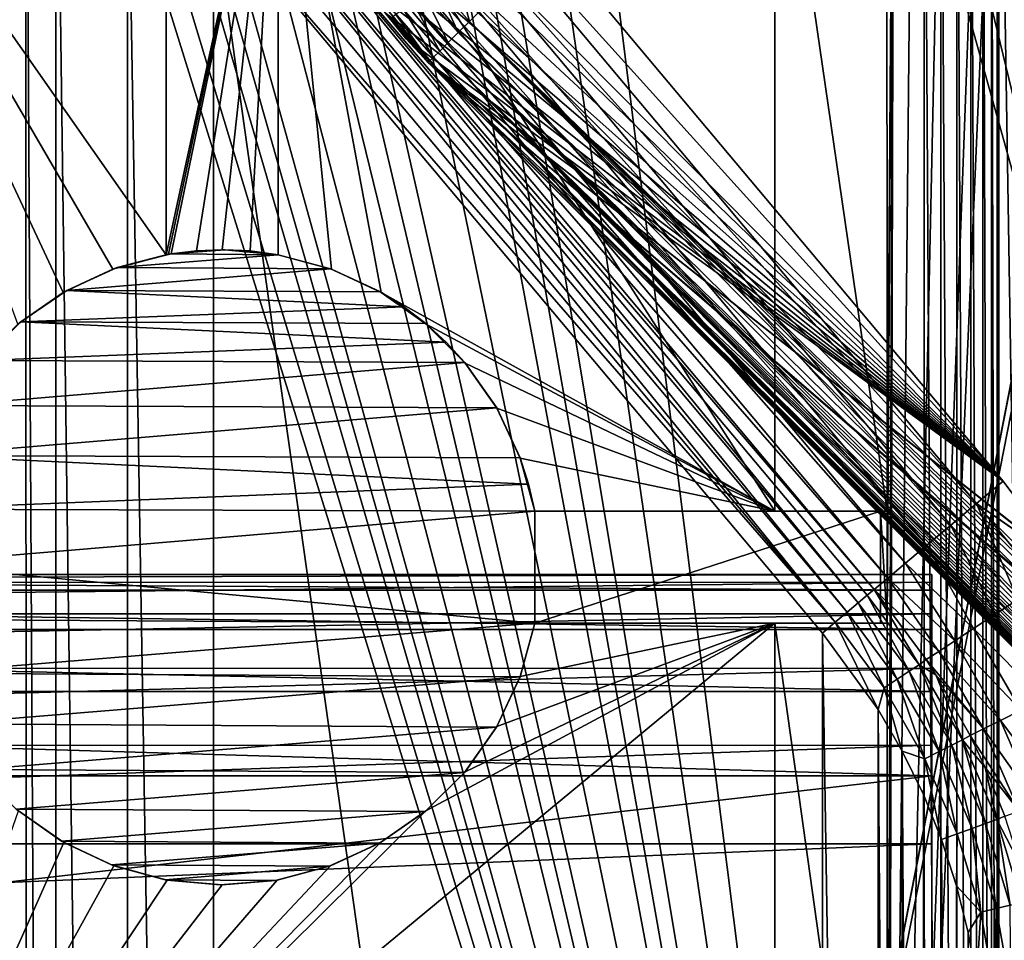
# Model space of a CAD drawing. Header units: metres. Extents: x -206 to 75, y -104 to 104.
# Tile 1049 of 1056: x -59 to -46, y 20 to 32. Entities that reach past the tile are written whole.
import ezdxf

# ---------------------------------------------------------------- set-up
doc = ezdxf.new("R2010")
doc.units = ezdxf.units.M
doc.layers.add('solid_01_1-CONSUMER_THERM_B_125288', color=7, linetype='CONTINUOUS')

msp = doc.modelspace()

# ---------------------------------------------------------------- linework, layer by layer
at = {"layer": 'solid_01_1-CONSUMER_THERM_B_125288'}
for points in [[(-37.64893, 67.310463), (-65.493088, -75.014526), (-65.514557, 74.985474)], [(-37.64893, 67.310463), (-37.75058, 66.766258), (-65.493088, -75.014526)], [(-37.75058, 66.766258), (-37.7505, 66.212639), (-65.493088, -75.014526)], [(-37.7505, 66.212639), (-37.731541, -66.233742), (-65.493088, -75.014526)], [(-54.604618, 63.590931, 75.400002), (-55.875881, 63.500595, 75.400002), (-46.600052, -0.008495, 75.400002)], [(-54.604618, 63.590931, 75.400002), (-46.600052, -0.008495, 75.400002), (-46.602749, 37.591507, 75.400002)], [(-55.875881, 63.500595, 75.400002), (-57.13184, 63.228626, 75.400002), (-46.600052, -0.008495, 75.400002)], [(-57.13184, 63.228626, 75.400002), (-57.743397, 63.02562, 75.400002), (-46.600052, -0.008495, 75.400002)], [(-57.743397, 63.02562, 75.400002), (-58.338539, 62.779522, 75.400002), (-46.600052, -0.008495, 75.400002)], [(-58.338539, 62.779522, 75.400002), (-59.467224, 62.163826, 75.400002), (-46.600052, -0.008495, 75.400002)], [(-59.467224, 62.163826, 75.400002), (-60.497128, 61.393181, 75.400002), (-46.600052, -0.008495, 75.400002)], [(-60.497128, 61.393181, 75.400002), (-60.968388, 60.95443, 75.400002), (-46.600052, -0.008495, 75.400002)], [(-60.968388, 60.95443, 75.400002), (-61.40707, 60.483109, 75.400002), (-46.600052, -0.008495, 75.400002)], [(-61.40707, 60.483109, 75.400002), (-62.177567, 59.453091, 75.400002), (-46.600052, -0.008495, 75.400002)], [(-62.177567, 59.453091, 75.400002), (-62.793098, 58.324318, 75.400002), (-46.600052, -0.008495, 75.400002)], [(-62.793098, 58.324318, 75.400002), (-63.039112, 57.729141, 75.400002), (-46.600052, -0.008495, 75.400002)], [(-63.039112, 57.729141, 75.400002), (-63.242031, 57.117554, 75.400002), (-46.600052, -0.008495, 75.400002)], [(-63.242031, 57.117554, 75.400002), (-63.513821, 55.861557, 75.400002), (-46.600052, -0.008495, 75.400002)], [(-63.513821, 55.861557, 75.400002), (-63.60397, 54.590282, 75.400002), (-46.600052, -0.008495, 75.400002)], [(-49.00164, 55.821129, 13.5), (-49.5732, 55.734081, 13.5), (-43.500061, 23.418135, 13.5)], [(-47.84816, 55.866467, 13.5), (-49.00164, 55.821129, 13.5), (-43.500061, 23.418135, 13.5)], [(-46.699837, 55.739796, 13.5), (-47.84816, 55.866467, 13.5), (-43.500061, 23.418135, 13.5)], [(-49.5732, 55.734081, 13.5), (-50.136875, 55.604618, 13.5), (-43.500061, 23.418135, 13.5)], [(-46.134998, 55.612392, 13.5), (-46.699837, 55.739796, 13.5), (-43.500061, 23.418135, 13.5)], [(-50.136875, 55.604618, 13.5), (-51.227242, 55.221718, 13.5), (-43.500061, 23.418135, 13.5)], [(-45.581497, 55.443264, 13.5), (-46.134998, 55.612392, 13.5), (-43.500061, 23.418135, 13.5)], [(-44.524296, 54.985928, 13.5), (-45.581497, 55.443264, 13.5), (-43.500061, 23.418135, 13.5)], [(-51.227242, 55.221718, 13.5), (-52.248238, 54.681129, 13.5), (-43.500061, 23.418135, 13.5)], [(-63.60397, 54.590282, 75.400002), (-63.600052, -0.009716, 75.400002), (-46.600052, -0.008495, 75.400002)], [(-52.248238, 54.681129, 13.5), (-52.535599, 32.453663, 13.5), (-43.500061, 23.418135, 13.5)], [(-47.100266, 2.991469, 63.5), (-46.262524, 41.498318, 63.5), (-45.626293, 42.678684, 63.5)], [(-45.602749, 37.591576, 63.5), (-47.100266, 2.991469, 63.5), (-45.626293, 42.678684, 63.5)], [(-47.100266, 2.991469, 63.5), (-46.726227, 40.240173, 63.5), (-46.262524, 41.498318, 63.5)], [(-47.100266, 2.991469, 63.5), (-47.008186, 38.929237, 63.5), (-46.726227, 40.240173, 63.5)], [(-58.617794, -37.99506, 1.5), (-58.628448, 37.967438, 1.5), (-58.973278, 38.884315, 1.5)], [(-58.962337, -38.912071, 1.5), (-58.617794, -37.99506, 1.5), (-58.973278, 38.884315, 1.5)], [(-47.008186, 38.929237, 63.5), (-47.101898, 25.741468, 63.5), (-47.102642, 36.091469, 63.5)], [(-47.008186, 38.929237, 63.5), (-47.101791, 24.241468, 63.5), (-47.101898, 25.741468, 63.5)], [(-47.008186, 38.929237, 63.5), (-47.101021, 13.491469, 63.5), (-47.101791, 24.241468, 63.5)], [(-47.008186, 38.929237, 63.5), (-47.10091, 11.991469, 63.5), (-47.101021, 13.491469, 63.5)], [(-47.100266, 2.991469, 63.5), (-47.10091, 11.991469, 63.5), (-47.008186, 38.929237, 63.5)], [(-58.217484, -37.101894, 1.5), (-58.227875, 37.074448, 1.5), (-58.628448, 37.967438, 1.5)], [(-58.617794, -37.99506, 1.5), (-58.217484, -37.101894, 1.5), (-58.628448, 37.967438, 1.5)], [(-45.602749, 37.591576, 63.5), (-45.600052, -0.008423, 63.5), (-47.100266, 2.991469, 63.5)], [(-46.377384, -0.008479, 75.374893), (-46.38023, 37.591522, 75.374931), (-46.602749, 37.591507, 75.400002)], [(-46.377384, -0.008479, 75.374893), (-46.602749, 37.591507, 75.400002), (-46.600052, -0.008495, 75.400002)], [(-46.166161, -0.008464, 75.300957), (-46.168663, 37.591537, 75.300873), (-46.38023, 37.591522, 75.374931)], [(-46.166161, -0.008464, 75.300957), (-46.38023, 37.591522, 75.374931), (-46.377384, -0.008479, 75.374893)], [(-45.976582, -0.00845, 75.181854), (-45.978909, 37.591549, 75.181549), (-46.168663, 37.591537, 75.300873)], [(-45.976582, -0.00845, 75.181854), (-46.168663, 37.591537, 75.300873), (-46.166161, -0.008464, 75.300957)], [(-45.818199, -0.008439, 75.023468), (-45.820499, 37.59156, 75.022964), (-45.978909, 37.591549, 75.181549)], [(-45.818199, -0.008439, 75.023468), (-45.978909, 37.591549, 75.181549), (-45.976582, -0.00845, 75.181854)], [(-45.699093, -0.00843, 74.833893), (-45.701393, 37.591568, 74.833076), (-45.820499, 37.59156, 75.022964)], [(-45.699093, -0.00843, 74.833893), (-45.820499, 37.59156, 75.022964), (-45.818199, -0.008439, 75.023468)], [(-45.62516, -0.008425, 74.622665), (-45.627575, 37.591576, 74.621429), (-45.701393, 37.591568, 74.833076)], [(-45.62516, -0.008425, 74.622665), (-45.701393, 37.591568, 74.833076), (-45.699093, -0.00843, 74.833893)], [(-45.627575, 37.591576, 74.621429), (-45.600052, -0.008423, 74.400002), (-45.602749, 37.591576, 74.400002)], [(-45.62516, -0.008425, 74.622665), (-45.600052, -0.008423, 74.400002), (-45.627575, 37.591576, 74.621429)], [(-43.102749, 37.591755, 72.900002), (-45.602749, 37.591576, 72.900002), (-45.600052, -0.008423, 72.900002)], [(-45.602749, 37.591576, 66), (-45.000069, 37.499966, 66), (-45.00005, -0.00838, 66)], [(-45.602749, 37.591576, 66), (-45.00005, -0.00838, 66), (-45.600052, -0.008423, 66)], [(-45.600052, -0.008423, 74.400002), (-45.600052, -0.008423, 72.900002), (-45.602749, 37.591576, 72.900002)], [(-45.602749, 37.591576, 74.400002), (-45.600052, -0.008423, 74.400002), (-45.602749, 37.591576, 72.900002)], [(-45.600052, -0.008423, 66), (-45.600052, -0.008423, 63.5), (-45.602749, 37.591576, 63.5)], [(-45.602749, 37.591576, 66), (-45.600052, -0.008423, 66), (-45.602749, 37.591576, 63.5)], [(-43.102749, 37.591755, 72.900002), (-45.600052, -0.008423, 72.900002), (-43.100052, -0.008243, 72.900002)], [(-57.259026, -35.404366, 1.5), (-57.268982, 35.377403, 1.5), (-58.227875, 37.074448, 1.5)], [(-58.217484, -37.101894, 1.5), (-57.259026, -35.404366, 1.5), (-58.227875, 37.074448, 1.5)], [(-56.752644, 36.090775, 72.400002), (-56.752148, 29.174076, 72.400002), (-61.602642, 36.090427, 72.400002)], [(-61.602642, 36.090427, 72.400002), (-56.752148, 29.174076, 72.400002), (-57.46405, 28.981379, 72.400002)], [(-61.602642, 36.090427, 72.400002), (-57.46405, 28.981379, 72.400002), (-58.131508, 28.66873, 72.400002)], [(-61.602642, 36.090427, 72.400002), (-58.131508, 28.66873, 72.400002), (-58.735168, 28.245279, 72.400002)], [(-56.752148, 29.174076, 67.426552), (-56.752644, 36.090775, 67.426552), (-55.252644, 36.090885, 66.816208)], [(-56.752644, 36.090775, 72.400002), (-56.752644, 36.090775, 67.426552), (-56.752148, 29.174076, 67.426552)], [(-56.752644, 36.090775, 72.400002), (-56.752148, 29.174076, 67.426552), (-56.752148, 29.174076, 72.400002)], [(-56.719543, 29.179792, 67.413284), (-56.752148, 29.174076, 67.426552), (-55.252644, 36.090885, 66.816208)], [(-56.719543, 29.179792, 67.413284), (-55.252644, 36.090885, 66.816208), (-56.686893, 29.185257, 67.400002)], [(-55.252644, 36.090885, 66.816208), (-56.345837, 29.226856, 67.261223), (-56.686893, 29.185257, 67.400002)], [(-55.252644, 36.090885, 66.816208), (-56.002151, 29.241274, 67.121376), (-56.345837, 29.226856, 67.261223)], [(-55.252644, 36.090885, 66.816208), (-55.625416, 29.224096, 66.968086), (-56.002151, 29.241274, 67.121376)], [(-55.252644, 36.090885, 66.816208), (-55.252148, 29.174185, 66.816208), (-55.625416, 29.224096, 66.968086)], [(-55.252644, 36.090885, 72.400002), (-48.602642, 36.091362, 72.400002), (-48.601898, 25.741362, 72.400002)], [(-55.252644, 36.090885, 66.816208), (-55.25182, 29.174084, 67.400002), (-55.252148, 29.174185, 66.816208)], [(-55.252148, 29.174185, 72.400002), (-55.25182, 29.174084, 67.400002), (-55.252644, 36.090885, 66.816208)], [(-55.252644, 36.090885, 72.400002), (-48.601898, 25.741362, 72.400002), (-53.872711, 28.669037, 72.400002)], [(-55.252644, 36.090885, 72.400002), (-55.252148, 29.174185, 72.400002), (-55.252644, 36.090885, 66.816208)], [(-55.252644, 36.090885, 72.400002), (-54.540215, 28.981588, 72.400002), (-55.252148, 29.174185, 72.400002)], [(-55.252644, 36.090885, 72.400002), (-53.872711, 28.669037, 72.400002), (-54.540215, 28.981588, 72.400002)], [(-48.602642, 36.091362, 69.900002), (-47.102642, 36.091469, 69.900002), (-47.101898, 25.741468, 69.900002)], [(-48.602642, 36.091362, 69.900002), (-47.101898, 25.741468, 69.900002), (-48.601898, 25.741362, 69.900002)], [(-48.602642, 36.091362, 72.400002), (-48.601898, 25.741362, 69.900002), (-48.601898, 25.741362, 72.400002)], [(-48.602642, 36.091362, 69.900002), (-48.601898, 25.741362, 69.900002), (-48.602642, 36.091362, 72.400002)], [(-47.102642, 36.091469, 69.900002), (-47.101898, 25.741468, 63.5), (-47.101898, 25.741468, 69.900002)], [(-47.102642, 36.091469, 69.900002), (-47.102642, 36.091469, 63.5), (-47.101898, 25.741468, 63.5)], [(-54.992222, 35.682442, 3.5), (-53.69751, 35.857506, 3.5), (-45.54501, 26.144556, 3.5)], [(-54.05394, 35.558338, 3.45631), (-45.54501, 26.144556, 3.5), (-53.69751, 35.857506, 3.5)], [(-54.992222, 35.682442, 3.5), (-45.54501, 26.144556, 3.5), (-54.953609, 35.243984, 3.5)], [(-54.05394, 35.558338, 3.45631), (-54.399586, 35.268219, 3.325905), (-45.902851, 25.8442, 3.455959)], [(-54.05394, 35.558338, 3.45631), (-45.902851, 25.8442, 3.455959), (-45.54501, 26.144556, 3.5)], [(-56.109974, -33.850849, 1.5), (-56.119663, 33.824486, 1.5), (-57.268982, 35.377403, 1.5)], [(-57.259026, -35.404366, 1.5), (-56.109974, -33.850849, 1.5), (-57.268982, 35.377403, 1.5)], [(-54.953609, 35.243984, 3.5), (-45.54501, 26.144556, 3.5), (-54.882881, 34.809158, 3.5)], [(-54.399586, 35.268219, 3.325905), (-54.720448, 34.998909, 3.113388), (-46.248089, 25.554428, 3.325387)], [(-54.399586, 35.268219, 3.325905), (-46.248089, 25.554428, 3.325387), (-45.902851, 25.8442, 3.455959)], [(-54.720448, 34.998909, 3.113388), (-55.005196, 34.759907, 2.826262), (-46.568554, 25.285448, 3.112886)], [(-54.720448, 34.998909, 3.113388), (-46.568554, 25.285448, 3.112886), (-46.248089, 25.554428, 3.325387)], [(-54.882881, 34.809158, 3.5), (-45.54501, 26.144556, 3.5), (-54.780396, 34.380531, 3.5)], [(-55.005196, 34.759907, 2.826262), (-55.243778, 34.559654, 2.474663), (-46.852959, 25.046736, 2.825941)], [(-55.005196, 34.759907, 2.826262), (-46.852959, 25.046736, 2.825941), (-46.568554, 25.285448, 3.112886)], [(-55.243778, 34.559654, 2.474663), (-55.42762, 34.405346, 2.071429), (-47.091278, 24.846704, 2.474663)], [(-55.243778, 34.559654, 2.474663), (-47.091278, 24.846704, 2.474663), (-46.852959, 25.046736, 2.825941)], [(-55.42762, 34.405346, 2.071429), (-55.518574, 34.329006, 1.8802), (-47.27512, 24.692398, 2.071429)], [(-55.42762, 34.405346, 2.071429), (-47.27512, 24.692398, 2.071429), (-47.091278, 24.846704, 2.474663)], [(-55.518574, 34.329006, 1.8802), (-55.640121, 34.226986, 1.720235), (-47.487217, 24.514376, 1.720659)], [(-55.518574, 34.329006, 1.8802), (-47.365753, 24.616325, 1.880731), (-47.27512, 24.692398, 2.071429)], [(-55.518574, 34.329006, 1.8802), (-47.487217, 24.514376, 1.720659), (-47.365753, 24.616325, 1.880731)], [(-54.780396, 34.380531, 3.5), (-45.54501, 26.144556, 3.5), (-54.646908, 33.961098, 3.5)], [(-55.640121, 34.226986, 1.720235), (-55.786015, 34.10453, 1.599859), (-47.633049, 24.391972, 1.600154)], [(-55.640121, 34.226986, 1.720235), (-47.633049, 24.391972, 1.600154), (-47.487217, 24.514376, 1.720659)], [(-55.786015, 34.10453, 1.599859), (-55.948849, 33.967857, 1.525184), (-47.795841, 24.255331, 1.525335)], [(-55.786015, 34.10453, 1.599859), (-47.795841, 24.255331, 1.525335), (-47.633049, 24.391972, 1.600154)], [(-55.948849, 33.967857, 1.525184), (-56.119663, 33.824486, 1.5), (-47.795841, 24.255331, 1.525335)], [(-54.646908, 33.961098, 3.5), (-45.54501, 26.144556, 3.5), (-54.482929, 33.552349, 3.5)], [(-47.960255, -24.135565, 1.5), (-47.967163, 24.111536, 1.5), (-56.119663, 33.824486, 1.5)], [(-47.795841, 24.255331, 1.525335), (-56.119663, 33.824486, 1.5), (-47.967163, 24.111536, 1.5)], [(-56.109974, -33.850849, 1.5), (-47.960255, -24.135565, 1.5), (-56.119663, 33.824486, 1.5)], [(-54.482929, 33.552349, 3.5), (-45.54501, 26.144556, 3.5), (-54.289207, 33.156357, 3.5)], [(-54.289207, 33.156357, 3.5), (-45.54501, 26.144556, 3.5), (-54.06728, 32.776203, 3.5)], [(-54.06728, 32.776203, 3.5), (-45.54501, 26.144556, 3.5), (-53.818005, 32.413242, 3.5)], [(-53.304794, 32.672966, 13.400926), (-52.842545, 32.146721, 13.400871), (-53.137188, 32.802086, 13.474956)], [(-53.137188, 32.802086, 13.474956), (-52.692944, 32.296318, 13.474928), (-52.81263, 32.754345, 13.5)], [(-53.137188, 32.802086, 13.474956), (-52.842545, 32.146721, 13.400871), (-52.692944, 32.296318, 13.474928)], [(-52.692944, 32.296318, 13.474928), (-52.535599, 32.453663, 13.5), (-52.81263, 32.754345, 13.5)], [(-53.580631, 32.460468, 13.123061), (-53.088734, 31.90053, 13.122963), (-53.455124, 32.557152, 13.28163)], [(-53.455124, 32.557152, 13.28163), (-52.976723, 32.012543, 13.281551), (-53.304794, 32.672966, 13.400926)], [(-53.455124, 32.557152, 13.28163), (-53.088734, 31.90053, 13.122963), (-52.976723, 32.012543, 13.281551)], [(-53.304794, 32.672966, 13.400926), (-52.976723, 32.012543, 13.281551), (-52.842545, 32.146721, 13.400871)], [(-53.675007, 32.387764, 12.933187), (-53.172955, 31.816307, 12.933075), (-53.580631, 32.460468, 13.123061)], [(-53.580631, 32.460468, 13.123061), (-53.172955, 31.816307, 12.933075), (-53.088734, 31.90053, 13.122963)], [(-52.692944, 32.296318, 13.474928), (-43.500061, 23.418135, 13.5), (-52.535599, 32.453663, 13.5)], [(-53.818005, 32.413242, 3.5), (-45.54501, 26.144556, 3.5), (-53.542381, 32.069077, 3.5)], [(-53.818005, 32.413242, 3.5), (-53.542381, 32.069077, 3.5), (-53.811611, 32.40464, 12.5)], [(-53.811611, 32.40464, 12.5), (-53.242706, 31.746557, 3.5), (-53.242706, 31.746557, 12.5)], [(-53.542381, 32.069077, 3.5), (-53.242706, 31.746557, 3.5), (-53.811611, 32.40464, 12.5)], [(-53.733505, 32.342697, 12.721548), (-53.811611, 32.40464, 12.5), (-53.242706, 31.746557, 12.5)], [(-53.675007, 32.387764, 12.933187), (-53.733505, 32.342697, 12.721548), (-53.225155, 31.764111, 12.721427)], [(-53.733505, 32.342697, 12.721548), (-53.242706, 31.746557, 12.5), (-53.225155, 31.764111, 12.721427)], [(-53.675007, 32.387764, 12.933187), (-53.225155, 31.764111, 12.721427), (-53.172955, 31.816307, 12.933075)], [(-52.692944, 32.296318, 13.474928), (-52.842545, 32.146721, 13.400871), (-43.51326, 22.971867, 13.445751)], [(-52.692944, 32.296318, 13.474928), (-43.478764, 23.328886, 13.498845), (-43.500061, 23.418135, 13.5)], [(-52.692944, 32.296318, 13.474928), (-43.51326, 22.971867, 13.445751), (-43.483681, 23.106043, 13.477894)], [(-52.692944, 32.296318, 13.474928), (-43.483681, 23.106043, 13.477894), (-43.472355, 23.225847, 13.493205)], [(-52.692944, 32.296318, 13.474928), (-43.472355, 23.225847, 13.493205), (-43.478764, 23.328886, 13.498845)], [(-53.542381, 32.069077, 3.5), (-45.54501, 26.144556, 3.5), (-53.242706, 31.746557, 3.5)], [(-52.842545, 32.146721, 13.400871), (-52.976723, 32.012543, 13.281551), (-43.556297, 22.833094, 13.39128)], [(-52.842545, 32.146721, 13.400871), (-43.556297, 22.833094, 13.39128), (-43.51326, 22.971867, 13.445751)], [(-53.088734, 31.90053, 13.122963), (-53.172955, 31.816307, 12.933075), (-43.712135, 22.473282, 13.075119)], [(-52.976723, 32.012543, 13.281551), (-53.088734, 31.90053, 13.122963), (-43.627823, 22.644835, 13.270741)], [(-53.088734, 31.90053, 13.122963), (-43.712135, 22.473282, 13.075119), (-43.692734, 22.505899, 13.124171)], [(-53.088734, 31.90053, 13.122963), (-43.692734, 22.505899, 13.124171), (-43.672268, 22.54546, 13.173878)], [(-53.088734, 31.90053, 13.122963), (-43.672268, 22.54546, 13.173878), (-43.650612, 22.591883, 13.223137)], [(-53.088734, 31.90053, 13.122963), (-43.650612, 22.591883, 13.223137), (-43.627823, 22.644835, 13.270741)], [(-52.976723, 32.012543, 13.281551), (-43.627823, 22.644835, 13.270741), (-43.604221, 22.703205, 13.315196)], [(-52.976723, 32.012543, 13.281551), (-43.604221, 22.703205, 13.315196), (-43.580154, 22.766342, 13.35567)], [(-52.976723, 32.012543, 13.281551), (-43.580154, 22.766342, 13.35567), (-43.556297, 22.833094, 13.39128)], [(-53.172955, 31.816307, 12.933075), (-53.225155, 31.764111, 12.721427), (-43.784073, 22.404028, 12.896791)], [(-53.172955, 31.816307, 12.933075), (-43.784073, 22.404028, 12.896791), (-43.766144, 22.413532, 12.938953)], [(-53.172955, 31.816307, 12.933075), (-43.766144, 22.413532, 12.938953), (-43.748524, 22.427729, 12.982288)], [(-53.172955, 31.816307, 12.933075), (-43.748524, 22.427729, 12.982288), (-43.73061, 22.447453, 13.02775)], [(-53.172955, 31.816307, 12.933075), (-43.73061, 22.447453, 13.02775), (-43.712135, 22.473282, 13.075119)], [(-53.225155, 31.764111, 12.721427), (-53.242706, 31.746557, 12.5), (-43.874241, 22.41194, 12.717447)], [(-53.242706, 31.746557, 3.5), (-43.970573, 23.752405, 3.5), (-43.416519, 22.476112, 3.5)], [(-53.242706, 31.746557, 3.5), (-43.416519, 22.476112, 3.5), (-43.964527, 22.468388, 3.5)], [(-53.242706, 31.746557, 3.5), (-43.983467, 23.777971, 3.5), (-43.970573, 23.752405, 3.5)], [(-53.242706, 31.746557, 3.5), (-44.690208, 24.997261, 3.5), (-43.983467, 23.777971, 3.5)], [(-53.242706, 31.746557, 3.5), (-44.696091, 25.006186, 3.5), (-44.690208, 24.997261, 3.5)], [(-53.242706, 31.746557, 3.5), (-45.54501, 26.144556, 3.5), (-44.696091, 25.006186, 3.5)], [(-53.242706, 31.746557, 12.5), (-43.964527, 22.468388, 12.5), (-43.961006, 22.465778, 12.535916)], [(-53.242706, 31.746557, 12.5), (-43.964527, 22.468388, 3.5), (-43.964527, 22.468388, 12.5)], [(-53.242706, 31.746557, 12.5), (-43.961006, 22.465778, 12.535916), (-43.949352, 22.457268, 12.575701)], [(-53.242706, 31.746557, 12.5), (-43.949352, 22.457268, 12.575701), (-43.929928, 22.443731, 12.618376)], [(-53.242706, 31.746557, 12.5), (-43.929928, 22.443731, 12.618376), (-43.904537, 22.427711, 12.664712)], [(-53.242706, 31.746557, 12.5), (-43.904537, 22.427711, 12.664712), (-43.874241, 22.41194, 12.717447)], [(-53.242706, 31.746557, 12.5), (-53.242706, 31.746557, 3.5), (-43.964527, 22.468388, 3.5)], [(-53.225155, 31.764111, 12.721427), (-43.874241, 22.41194, 12.717447), (-43.839493, 22.400248, 12.780789)], [(-53.225155, 31.764111, 12.721427), (-43.839493, 22.400248, 12.780789), (-43.821075, 22.397921, 12.817101)], [(-53.225155, 31.764111, 12.721427), (-43.821075, 22.397921, 12.817101), (-43.802357, 22.398914, 12.856084)], [(-53.225155, 31.764111, 12.721427), (-43.802357, 22.398914, 12.856084), (-43.784073, 22.404028, 12.896791)], [(-57.46405, 28.981379, 72.400002), (-56.752148, 29.174076, 72.400002), (-57.406387, 29.002035, 67.400002)], [(-57.406387, 29.002035, 67.400002), (-56.686893, 29.185257, 67.400002), (-55.25182, 29.174084, 67.400002)], [(-56.719543, 29.179792, 67.413284), (-56.686893, 29.185257, 67.400002), (-57.406387, 29.002035, 67.400002)], [(-56.719543, 29.179792, 67.413284), (-57.406387, 29.002035, 67.400002), (-56.752148, 29.174076, 67.426552)], [(-57.406387, 29.002035, 67.400002), (-55.25182, 29.174084, 67.400002), (-54.551468, 28.985682, 67.400002)], [(-56.752148, 29.174076, 72.400002), (-56.752148, 29.174076, 67.426552), (-57.406387, 29.002035, 67.400002)], [(-56.686893, 29.185257, 67.400002), (-55.968472, 29.240698, 67.400002), (-55.25182, 29.174084, 67.400002)], [(-56.345837, 29.226856, 67.261223), (-55.968472, 29.240698, 67.400002), (-56.686893, 29.185257, 67.400002)], [(-56.002151, 29.241274, 67.121376), (-55.968472, 29.240698, 67.400002), (-56.345837, 29.226856, 67.261223)], [(-55.625416, 29.224096, 66.968086), (-55.968472, 29.240698, 67.400002), (-56.002151, 29.241274, 67.121376)], [(-55.252148, 29.174185, 66.816208), (-55.25182, 29.174084, 67.400002), (-55.968472, 29.240698, 67.400002)], [(-55.252148, 29.174185, 66.816208), (-55.968472, 29.240698, 67.400002), (-55.625416, 29.224096, 66.968086)], [(-54.540215, 28.981588, 72.400002), (-55.25182, 29.174084, 67.400002), (-55.252148, 29.174185, 72.400002)], [(-54.540215, 28.981588, 72.400002), (-54.551468, 28.985682, 67.400002), (-55.25182, 29.174084, 67.400002)], [(-58.083027, 28.69639, 67.400002), (-57.406387, 29.002035, 67.400002), (-54.551468, 28.985682, 67.400002)], [(-57.46405, 28.981379, 72.400002), (-57.406387, 29.002035, 67.400002), (-58.083027, 28.69639, 67.400002)], [(-58.131508, 28.66873, 72.400002), (-57.46405, 28.981379, 72.400002), (-58.083027, 28.69639, 67.400002)], [(-58.083027, 28.69639, 67.400002), (-54.551468, 28.985682, 67.400002), (-53.883839, 28.675447, 67.400002)], [(-54.540215, 28.981588, 72.400002), (-53.883839, 28.675447, 67.400002), (-54.551468, 28.985682, 67.400002)], [(-54.540215, 28.981588, 72.400002), (-53.872711, 28.669037, 72.400002), (-53.883839, 28.675447, 67.400002)], [(-58.735168, 28.245279, 72.400002), (-58.131508, 28.66873, 72.400002), (-58.696159, 28.277645, 67.400002)], [(-58.696159, 28.277645, 67.400002), (-58.083027, 28.69639, 67.400002), (-53.570595, 28.476728, 67.400002)], [(-58.131508, 28.66873, 72.400002), (-58.083027, 28.69639, 67.400002), (-58.696159, 28.277645, 67.400002)], [(-58.083027, 28.69639, 67.400002), (-53.883839, 28.675447, 67.400002), (-53.570595, 28.476728, 67.400002)], [(-53.872711, 28.669037, 72.400002), (-53.570595, 28.476728, 67.400002), (-53.883839, 28.675447, 67.400002)], [(-53.872711, 28.669037, 72.400002), (-53.26899, 28.245672, 72.400002), (-53.570595, 28.476728, 67.400002)], [(-53.872711, 28.669037, 72.400002), (-48.601898, 25.741362, 72.400002), (-53.26899, 28.245672, 72.400002)], [(-58.696159, 28.277645, 67.400002), (-53.570595, 28.476728, 67.400002), (-53.276249, 28.251757, 67.400002)], [(-53.26899, 28.245672, 72.400002), (-53.276249, 28.251757, 67.400002), (-53.570595, 28.476728, 67.400002)], [(-59.227066, 27.758579, 67.400002), (-58.696159, 28.277645, 67.400002), (-53.002674, 28.002039, 67.400002)], [(-58.735168, 28.245279, 72.400002), (-58.696159, 28.277645, 67.400002), (-59.227066, 27.758579, 67.400002)], [(-58.696159, 28.277645, 67.400002), (-53.276249, 28.251757, 67.400002), (-53.002674, 28.002039, 67.400002)], [(-53.26899, 28.245672, 72.400002), (-53.002674, 28.002039, 67.400002), (-53.276249, 28.251757, 67.400002)], [(-53.26899, 28.245672, 72.400002), (-52.747395, 27.724154, 72.400002), (-53.002674, 28.002039, 67.400002)], [(-53.26899, 28.245672, 72.400002), (-48.601898, 25.741362, 72.400002), (-52.747395, 27.724154, 72.400002)], [(-59.227066, 27.758579, 67.400002), (-53.002674, 28.002039, 67.400002), (-52.751987, 27.72961, 67.400002)], [(-52.747395, 27.724154, 72.400002), (-52.751987, 27.72961, 67.400002), (-53.002674, 28.002039, 67.400002)], [(-59.659534, 27.155031, 67.400002), (-59.227066, 27.758579, 67.400002), (-52.751987, 27.72961, 67.400002)], [(-59.659534, 27.155031, 67.400002), (-52.751987, 27.72961, 67.400002), (-52.326389, 27.124708, 67.400002)], [(-52.747395, 27.724154, 72.400002), (-52.326389, 27.124708, 67.400002), (-52.751987, 27.72961, 67.400002)], [(-52.747395, 27.724154, 72.400002), (-52.323944, 27.120493, 72.400002), (-52.326389, 27.124708, 67.400002)], [(-52.747395, 27.724154, 72.400002), (-48.601898, 25.741362, 72.400002), (-52.323944, 27.120493, 72.400002)], [(-59.98037, 26.485426, 67.400002), (-59.659534, 27.155031, 67.400002), (-52.326389, 27.124708, 67.400002)], [(-59.98037, 26.485426, 67.400002), (-52.326389, 27.124708, 67.400002), (-52.012108, 26.455242, 67.400002)], [(-52.323944, 27.120493, 72.400002), (-52.012108, 26.455242, 67.400002), (-52.326389, 27.124708, 67.400002)], [(-52.323944, 27.120493, 72.400002), (-52.011295, 26.453033, 72.400002), (-52.012108, 26.455242, 67.400002)], [(-52.323944, 27.120493, 72.400002), (-48.601898, 25.741362, 72.400002), (-52.011295, 26.453033, 72.400002)], [(-60.179768, 25.770203, 67.400002), (-59.98037, 26.485426, 67.400002), (-51.8997, 26.102089, 67.400002)], [(-59.98037, 26.485426, 67.400002), (-52.012108, 26.455242, 67.400002), (-51.8997, 26.102089, 67.400002)], [(-52.011295, 26.453033, 72.400002), (-51.8997, 26.102089, 67.400002), (-52.012108, 26.455242, 67.400002)], [(-52.011295, 26.453033, 72.400002), (-51.8186, 25.741131, 72.400002), (-51.8997, 26.102089, 67.400002)], [(-52.011295, 26.453033, 72.400002), (-48.601898, 25.741362, 72.400002), (-51.8186, 25.741131, 72.400002)], [(-60.179768, 25.770203, 67.400002), (-51.8997, 26.102089, 67.400002), (-51.8186, 25.741131, 67.400002)], [(-51.8186, 25.741131, 72.400002), (-51.8186, 25.741131, 67.400002), (-51.8997, 26.102089, 67.400002)], [(-45.54501, 26.144556, 3.5), (-45.902851, 25.8442, 3.455959), (-44.696091, 25.006186, 3.5)], [(-45.902851, 25.8442, 3.455959), (-46.248089, 25.554428, 3.325387), (-45.351448, 24.561775, 3.371311)], [(-45.902851, 25.8442, 3.455959), (-45.351448, 24.561775, 3.371311), (-45.025166, 24.776659, 3.467618)], [(-45.902851, 25.8442, 3.455959), (-45.025166, 24.776659, 3.467618), (-44.690208, 24.997261, 3.5)], [(-45.902851, 25.8442, 3.455959), (-44.690208, 24.997261, 3.5), (-44.696091, 25.006186, 3.5)], [(-60.251648, 25.031191, 67.400002), (-60.179768, 25.770203, 67.400002), (-51.8186, 25.741131, 67.400002)], [(-60.251648, 25.031191, 67.400002), (-51.8186, 25.741131, 67.400002), (-51.818493, 24.241131, 67.400002)], [(-47.101898, 25.741468, 63.5), (-51.8186, 25.741131, 67.319206), (-51.8186, 25.741131, 67.400002)], [(-48.601898, 25.741362, 69.900002), (-47.101898, 25.741468, 63.5), (-51.8186, 25.741131, 67.400002)], [(-47.101898, 25.741468, 63.5), (-47.187313, 25.741463, 63.534752), (-51.8186, 25.741131, 67.319206)], [(-47.187313, 25.741463, 63.534752), (-51.818493, 24.241131, 67.319206), (-51.8186, 25.741131, 67.319206)], [(-51.8186, 25.741131, 72.400002), (-48.601898, 25.741362, 69.900002), (-51.8186, 25.741131, 67.400002)], [(-51.8186, 25.741131, 72.400002), (-48.601898, 25.741362, 72.400002), (-48.601898, 25.741362, 69.900002)], [(-51.818493, 24.241131, 67.319206), (-51.818493, 24.241131, 67.400002), (-51.8186, 25.741131, 67.400002)], [(-51.818493, 24.241131, 67.319206), (-51.8186, 25.741131, 67.400002), (-51.8186, 25.741131, 67.319206)], [(-47.187313, 25.741463, 63.534752), (-47.187202, 24.241463, 63.534752), (-51.818493, 24.241131, 67.319206)], [(-48.601898, 25.741362, 69.900002), (-47.101898, 25.741468, 69.900002), (-47.101898, 25.741468, 63.5)], [(-47.101791, 24.241468, 63.5), (-47.187313, 25.741463, 63.534752), (-47.101898, 25.741468, 63.5)], [(-47.101791, 24.241468, 63.5), (-47.187202, 24.241463, 63.534752), (-47.187313, 25.741463, 63.534752)], [(-46.248089, 25.554428, 3.325387), (-46.568554, 25.285448, 3.112886), (-45.660599, 24.358171, 3.213573)], [(-46.248089, 25.554428, 3.325387), (-45.660599, 24.358171, 3.213573), (-45.351448, 24.561775, 3.371311)], [(-46.568554, 25.285448, 3.112886), (-46.852959, 25.046736, 2.825941), (-45.944614, 24.171125, 2.998492)], [(-46.568554, 25.285448, 3.112886), (-45.944614, 24.171125, 2.998492), (-45.660599, 24.358171, 3.213573)], [(-46.852959, 25.046736, 2.825941), (-47.091278, 24.846704, 2.474663), (-46.196129, 24.005482, 2.731638)], [(-46.852959, 25.046736, 2.825941), (-46.196129, 24.005482, 2.731638), (-45.944614, 24.171125, 2.998492)], [(-60.193817, 24.290945, 67.400002), (-60.251648, 25.031191, 67.400002), (-51.818493, 24.241131, 67.400002)], [(-84.501244, 24.78816, 26.837168), (-46.501247, 24.895519, 24.032631), (-84.501244, 24.893694, 24.032633)], [(-84.501244, 24.893694, 24.032633), (-46.501247, 24.895519, 24.032631), (-46.501236, 24.684793, 21.234032)], [(-84.501244, 24.78816, 26.837168), (-46.50124, 24.789986, 26.837166), (-46.501247, 24.895519, 24.032631)], [(-84.501244, 24.893694, 24.032633), (-46.501236, 24.684793, 21.234032), (-84.501236, 24.682968, 21.234032)], [(-84.501221, 24.367701, 29.611982), (-46.50124, 24.789986, 26.837166), (-84.501244, 24.78816, 26.837168)], [(-84.501221, 24.367701, 29.611982), (-46.501221, 24.369526, 29.61198), (-46.50124, 24.789986, 26.837166)], [(-47.091278, 24.846704, 2.474663), (-47.27512, 24.692398, 2.071429), (-46.408634, 23.865528, 2.419925)], [(-47.091278, 24.846704, 2.474663), (-46.408634, 23.865528, 2.419925), (-46.196129, 24.005482, 2.731638)], [(-46.501118, 22.201523, 13.226192), (-46.501236, 24.684793, 21.234032), (-46.501247, 24.895519, 24.032631)], [(-46.501118, 22.201523, 13.226192), (-46.501247, 24.895519, 24.032631), (-46.50124, 24.789986, 26.837166)], [(-46.501118, 22.201523, 13.226192), (-46.50124, 24.789986, 26.837166), (-46.501221, 24.369526, 29.61198)], [(-84.501236, 24.682968, 21.234032), (-46.501236, 24.684793, 21.234032), (-46.501209, 24.160477, 18.476925)], [(-84.501236, 24.682968, 21.234032), (-46.501209, 24.160477, 18.476925), (-84.501213, 24.158651, 18.476925)], [(-47.365753, 24.616325, 1.880731), (-46.672894, 23.685934, 1.880731), (-47.27512, 24.692398, 2.071429)], [(-47.27512, 24.692398, 2.071429), (-46.576626, 23.754894, 2.071429), (-46.408634, 23.865528, 2.419925)], [(-46.672894, 23.685934, 1.880731), (-46.576626, 23.754894, 2.071429), (-47.27512, 24.692398, 2.071429)], [(-46.501118, 22.201523, 13.226192), (-46.501209, 24.160477, 18.476925), (-46.501236, 24.684793, 21.234032)], [(-47.487217, 24.514376, 1.720659), (-46.805374, 23.598774, 1.720659), (-47.365753, 24.616325, 1.880731)], [(-46.805374, 23.598774, 1.720659), (-46.672894, 23.685934, 1.880731), (-47.365753, 24.616325, 1.880731)], [(-45.351448, 24.561775, 3.371311), (-45.660599, 24.358171, 3.213573), (-44.677937, 23.396704, 3.371311)], [(-47.795841, 24.255331, 1.525335), (-47.141983, 23.377312, 1.525335), (-47.633049, 24.391972, 1.600154)], [(-47.633049, 24.391972, 1.600154), (-46.964428, 23.494129, 1.600154), (-47.487217, 24.514376, 1.720659)], [(-47.141983, 23.377312, 1.525335), (-46.964428, 23.494129, 1.600154), (-47.633049, 24.391972, 1.600154)], [(-46.964428, 23.494129, 1.600154), (-46.805374, 23.598774, 1.720659), (-47.487217, 24.514376, 1.720659)], [(-84.501183, 23.63763, 32.321911), (-46.501221, 24.369526, 29.61198), (-84.501221, 24.367701, 29.611982)], [(-84.501183, 23.63763, 32.321911), (-46.501186, 23.639458, 32.321907), (-46.501221, 24.369526, 29.61198)], [(-60.008038, 23.572065, 67.400002), (-60.193817, 24.290945, 67.400002), (-51.818493, 24.241131, 67.400002)], [(-47.795841, 24.255331, 1.525335), (-47.967163, 24.111536, 1.5), (-47.221916, 23.087986, 1.5)], [(-47.795841, 24.255331, 1.525335), (-47.221916, 23.087986, 1.5), (-47.141983, 23.377312, 1.525335)], [(-46.500954, 18.794041, 17.660332), (-46.501118, 22.201523, 13.226192), (-46.501221, 24.369526, 29.61198)], [(-46.500954, 18.794041, 17.660332), (-46.501221, 24.369526, 29.61198), (-46.501186, 23.639458, 32.321907)], [(-45.660599, 24.358171, 3.213573), (-45.944614, 24.171125, 2.998492), (-45.008656, 23.230406, 3.213573)], [(-45.660599, 24.358171, 3.213573), (-45.008656, 23.230406, 3.213573), (-44.677937, 23.396704, 3.371311)], [(-84.501213, 24.158651, 18.476925), (-46.501209, 24.160477, 18.476925), (-46.501171, 23.329235, 15.796374)], [(-84.501213, 24.158651, 18.476925), (-46.501171, 23.329235, 15.796374), (-84.501167, 23.32741, 15.796374)], [(-48.601791, 24.241362, 72.400002), (-61.601021, 13.490428, 72.400002), (-53.274578, 21.731302, 72.400002)], [(-48.601791, 24.241362, 72.400002), (-48.601021, 13.491362, 72.400002), (-61.601021, 13.490428, 72.400002)], [(-52.012798, 23.524538, 67.400002), (-60.008038, 23.572065, 67.400002), (-51.818493, 24.241131, 67.400002)], [(-48.601791, 24.241362, 72.400002), (-53.274578, 21.731302, 72.400002), (-52.750828, 22.253426, 72.400002)], [(-48.601791, 24.241362, 72.400002), (-52.750828, 22.253426, 72.400002), (-52.325562, 22.858366, 72.400002)], [(-48.601791, 24.241362, 72.400002), (-52.325562, 22.858366, 72.400002), (-52.011776, 23.527321, 72.400002)], [(-52.011776, 23.527321, 72.400002), (-52.012798, 23.524538, 67.400002), (-51.818493, 24.241131, 67.400002)], [(-48.601791, 24.241362, 72.400002), (-52.011776, 23.527321, 72.400002), (-51.818493, 24.241131, 72.400002)], [(-51.818493, 24.241131, 72.400002), (-52.011776, 23.527321, 72.400002), (-51.818493, 24.241131, 67.400002)], [(-47.101791, 24.241468, 69.900002), (-51.818493, 24.241131, 67.400002), (-51.818493, 24.241131, 67.319206)], [(-48.601791, 24.241362, 69.900002), (-51.818493, 24.241131, 67.400002), (-47.101791, 24.241468, 69.900002)], [(-47.101791, 24.241468, 69.900002), (-51.818493, 24.241131, 67.319206), (-47.187202, 24.241463, 63.534752)], [(-48.601791, 24.241362, 72.400002), (-51.818493, 24.241131, 72.400002), (-51.818493, 24.241131, 67.400002)], [(-48.601791, 24.241362, 69.900002), (-48.601791, 24.241362, 72.400002), (-51.818493, 24.241131, 67.400002)], [(-48.601791, 24.241362, 69.900002), (-47.101791, 24.241468, 69.900002), (-47.101021, 13.491469, 69.900002)], [(-48.601021, 13.491362, 69.900002), (-48.601021, 13.491362, 72.400002), (-48.601791, 24.241362, 72.400002)], [(-48.601021, 13.491362, 69.900002), (-48.601791, 24.241362, 72.400002), (-48.601791, 24.241362, 69.900002)], [(-48.601021, 13.491362, 69.900002), (-48.601791, 24.241362, 69.900002), (-47.101021, 13.491469, 69.900002)], [(-47.101791, 24.241468, 69.900002), (-47.187202, 24.241463, 63.534752), (-47.101791, 24.241468, 63.5)], [(-47.101791, 24.241468, 69.900002), (-47.101791, 24.241468, 63.5), (-47.101021, 13.491469, 63.5)], [(-47.101791, 24.241468, 69.900002), (-47.101021, 13.491469, 63.5), (-47.101021, 13.491469, 69.900002)], [(-46.501118, 22.201523, 13.226192), (-46.501171, 23.329235, 15.796374), (-46.501209, 24.160477, 18.476925)], [(-45.944614, 24.171125, 2.998492), (-46.196129, 24.005482, 2.731638), (-45.312481, 23.077633, 2.998492)], [(-45.944614, 24.171125, 2.998492), (-45.312481, 23.077633, 2.998492), (-45.008656, 23.230406, 3.213573)], [(-47.215302, -23.111803, 1.5), (-47.221916, 23.087986, 1.5), (-47.967163, 24.111536, 1.5)], [(-47.960255, -24.135565, 1.5), (-47.215302, -23.111803, 1.5), (-47.967163, 24.111536, 1.5)], [(-46.196129, 24.005482, 2.731638), (-46.408634, 23.865528, 2.419925), (-45.581543, 22.942337, 2.731638)], [(-46.196129, 24.005482, 2.731638), (-45.581543, 22.942337, 2.731638), (-45.312481, 23.077633, 2.998492)], [(-46.408634, 23.865528, 2.419925), (-46.576626, 23.754894, 2.071429), (-45.808872, 22.828028, 2.419925)], [(-46.408634, 23.865528, 2.419925), (-45.808872, 22.828028, 2.419925), (-45.581543, 22.942337, 2.731638)], [(-46.672894, 23.685934, 1.880731), (-46.447231, 23.553255, 2.071429), (-46.576626, 23.754894, 2.071429)], [(-46.576626, 23.754894, 2.071429), (-46.447231, 23.553255, 2.071429), (-45.808872, 22.828028, 2.419925)], [(-84.501137, 22.607143, 34.932682), (-46.501186, 23.639458, 32.321907), (-84.501183, 23.63763, 32.321911)], [(-84.501137, 22.607143, 34.932682), (-46.501137, 22.608971, 34.932678), (-46.501186, 23.639458, 32.321907)], [(-46.964428, 23.494129, 1.600154), (-46.404564, 22.524733, 1.600154), (-46.805374, 23.598774, 1.720659)], [(-46.805374, 23.598774, 1.720659), (-46.234436, 22.610207, 1.720659), (-46.672894, 23.685934, 1.880731)], [(-46.404564, 22.524733, 1.600154), (-46.234436, 22.610207, 1.720659), (-46.805374, 23.598774, 1.720659)], [(-46.672894, 23.685934, 1.880731), (-46.092731, 22.681396, 1.880731), (-46.447231, 23.553255, 2.071429)], [(-46.234436, 22.610207, 1.720659), (-46.092731, 22.681396, 1.880731), (-46.672894, 23.685934, 1.880731)], [(-46.501007, 19.88472, 22.356592), (-46.500984, 19.481409, 19.975456), (-46.501186, 23.639458, 32.321907)], [(-46.500984, 19.481409, 19.975456), (-46.500954, 18.794041, 17.660332), (-46.501186, 23.639458, 32.321907)], [(-46.501007, 19.88472, 22.356592), (-46.501186, 23.639458, 32.321907), (-46.501137, 22.608971, 34.932678)], [(-52.012798, 23.524538, 67.400002), (-59.699989, 22.896498, 67.400002), (-60.008038, 23.572065, 67.400002)], [(-52.012798, 23.524538, 67.400002), (-52.328861, 22.852684, 67.400002), (-59.699989, 22.896498, 67.400002)], [(-52.325562, 22.858366, 72.400002), (-52.328861, 22.852684, 67.400002), (-52.012798, 23.524538, 67.400002)], [(-52.011776, 23.527321, 72.400002), (-52.325562, 22.858366, 72.400002), (-52.012798, 23.524538, 67.400002)], [(-47.141983, 23.377312, 1.525335), (-46.594479, 22.429319, 1.525335), (-46.964428, 23.494129, 1.600154)], [(-46.594479, 22.429319, 1.525335), (-46.404564, 22.524733, 1.600154), (-46.964428, 23.494129, 1.600154)], [(-46.447231, 23.553255, 2.071429), (-45.988579, 22.737665, 2.071429), (-45.808872, 22.828028, 2.419925)], [(-46.092731, 22.681396, 1.880731), (-45.988579, 22.737665, 2.071429), (-46.447231, 23.553255, 2.071429)], [(-47.141983, 23.377312, 1.525335), (-47.221916, 23.087986, 1.5), (-46.899212, 22.531342, 1.5)], [(-47.141983, 23.377312, 1.525335), (-46.899212, 22.531342, 1.5), (-46.594479, 22.429319, 1.525335)], [(-84.501167, 23.32741, 15.796374), (-46.501171, 23.329235, 15.796374), (-46.501118, 22.201523, 13.226192)], [(-84.501167, 23.32741, 15.796374), (-46.501118, 22.201523, 13.226192), (-84.501114, 22.199697, 13.226192)], [(-46.892757, -22.555065, 1.5), (-46.899212, 22.531342, 1.5), (-47.221916, 23.087986, 1.5)], [(-47.215302, -23.111803, 1.5), (-46.892757, -22.555065, 1.5), (-47.221916, 23.087986, 1.5)], [(-45.312481, 23.077633, 2.998492), (-45.581543, 22.942337, 2.731638), (-44.811707, 21.918087, 2.998492)], [(-45.581543, 22.942337, 2.731638), (-45.808872, 22.828028, 2.419925), (-45.094666, 21.814978, 2.731638)], [(-45.581543, 22.942337, 2.731638), (-45.094666, 21.814978, 2.731638), (-44.811707, 21.918087, 2.998492)], [(-52.328861, 22.852684, 67.400002), (-59.279072, 22.284861, 67.400002), (-59.699989, 22.896498, 67.400002)], [(-52.328861, 22.852684, 67.400002), (-52.75703, 22.246082, 67.400002), (-59.279072, 22.284861, 67.400002)], [(-52.750828, 22.253426, 72.400002), (-52.75703, 22.246082, 67.400002), (-52.328861, 22.852684, 67.400002)], [(-52.325562, 22.858366, 72.400002), (-52.750828, 22.253426, 72.400002), (-52.328861, 22.852684, 67.400002)], [(-45.808872, 22.828028, 2.419925), (-45.988579, 22.737665, 2.071429), (-45.33374, 21.727859, 2.419925)], [(-45.808872, 22.828028, 2.419925), (-45.33374, 21.727859, 2.419925), (-45.094666, 21.814978, 2.731638)], [(-46.234436, 22.610207, 1.720659), (-45.782124, 21.56204, 1.720659), (-46.092731, 22.681396, 1.880731)], [(-46.092731, 22.681396, 1.880731), (-45.785942, 22.309978, 2.071429), (-45.988579, 22.737665, 2.071429)], [(-46.092731, 22.681396, 1.880731), (-45.633114, 21.616299, 1.880731), (-45.785942, 22.309978, 2.071429)], [(-45.782124, 21.56204, 1.720659), (-45.633114, 21.616299, 1.880731), (-46.092731, 22.681396, 1.880731)], [(-45.988579, 22.737665, 2.071429), (-45.785942, 22.309978, 2.071429), (-45.33374, 21.727859, 2.419925)], [(-84.501076, 21.289503, 37.41069), (-46.501137, 22.608971, 34.932678), (-84.501137, 22.607143, 34.932682)], [(-84.501076, 21.289503, 37.41069), (-46.501072, 21.29133, 37.41069), (-46.501137, 22.608971, 34.932678)], [(-46.50098, 19.352686, 29.546827), (-46.501003, 19.819889, 27.177443), (-46.501137, 22.608971, 34.932678)], [(-46.501003, 19.819889, 27.177443), (-46.501011, 19.998098, 24.768976), (-46.501137, 22.608971, 34.932678)], [(-46.501011, 19.998098, 24.768976), (-46.501007, 19.88472, 22.356592), (-46.501137, 22.608971, 34.932678)], [(-46.50098, 19.352686, 29.546827), (-46.501137, 22.608971, 34.932678), (-46.501072, 21.29133, 37.41069)], [(-46.404564, 22.524733, 1.600154), (-45.961021, 21.496897, 1.600154), (-46.234436, 22.610207, 1.720659)], [(-45.961021, 21.496897, 1.600154), (-45.782124, 21.56204, 1.720659), (-46.234436, 22.610207, 1.720659)], [(-46.608292, -21.9734, 1.5), (-46.614578, 21.949759, 1.5), (-46.899212, 22.531342, 1.5)], [(-46.594479, 22.429319, 1.525335), (-46.899212, 22.531342, 1.5), (-46.614578, 21.949759, 1.5)], [(-46.892757, -22.555065, 1.5), (-46.608292, -21.9734, 1.5), (-46.899212, 22.531342, 1.5)], [(-46.594479, 22.429319, 1.525335), (-46.614578, 21.949759, 1.5), (-46.370903, 21.347647, 1.5)], [(-46.594479, 22.429319, 1.525335), (-46.160732, 21.424175, 1.525335), (-46.404564, 22.524733, 1.600154)], [(-46.594479, 22.429319, 1.525335), (-46.370903, 21.347647, 1.5), (-46.160732, 21.424175, 1.525335)], [(-46.160732, 21.424175, 1.525335), (-45.961021, 21.496897, 1.600154), (-46.404564, 22.524733, 1.600154)], [(-52.75703, 22.246082, 67.400002), (-58.758144, 21.755817, 67.400002), (-59.279072, 22.284861, 67.400002)], [(-45.785942, 22.309978, 2.071429), (-45.522732, 21.658993, 2.071429), (-45.33374, 21.727859, 2.419925)], [(-45.633114, 21.616299, 1.880731), (-45.522732, 21.658993, 2.071429), (-45.785942, 22.309978, 2.071429)], [(-84.501114, 22.199697, 13.226192), (-46.501118, 22.201523, 13.226192), (-84.500908, 17.830708, 15.444732)], [(-84.500908, 17.830708, 15.444732), (-46.501118, 22.201523, 13.226192), (-46.500908, 17.832533, 15.444732)], [(-52.75703, 22.246082, 67.400002), (-53.284241, 21.723248, 67.400002), (-58.758144, 21.755817, 67.400002)], [(-53.274578, 21.731302, 72.400002), (-53.284241, 21.723248, 67.400002), (-52.75703, 22.246082, 67.400002)], [(-52.750828, 22.253426, 72.400002), (-53.274578, 21.731302, 72.400002), (-52.75703, 22.246082, 67.400002)], [(-46.500954, 18.794041, 17.660332), (-46.500908, 17.832533, 15.444732), (-46.501118, 22.201523, 13.226192)], [(-46.364788, -21.37122, 1.5), (-46.370903, 21.347647, 1.5), (-46.614578, 21.949759, 1.5)], [(-46.608292, -21.9734, 1.5), (-46.364788, -21.37122, 1.5), (-46.614578, 21.949759, 1.5)], [(-53.284241, 21.723248, 67.400002), (-58.153088, 21.325499, 67.400002), (-58.758144, 21.755817, 67.400002)], [(-58.728645, 21.730909, 72.400002), (-58.758144, 21.755817, 67.400002), (-58.153088, 21.325499, 67.400002)], [(-61.601021, 13.490428, 72.400002), (-53.880436, 21.308165, 72.400002), (-53.274578, 21.731302, 72.400002)], [(-61.601021, 13.490428, 72.400002), (-58.728645, 21.730909, 72.400002), (-58.122726, 21.307861, 72.400002)], [(-58.122726, 21.307861, 72.400002), (-58.728645, 21.730909, 72.400002), (-58.153088, 21.325499, 67.400002)], [(-53.284241, 21.723248, 67.400002), (-53.894405, 21.300144, 67.400002), (-58.153088, 21.325499, 67.400002)], [(-53.880436, 21.308165, 72.400002), (-53.894405, 21.300144, 67.400002), (-53.284241, 21.723248, 67.400002)], [(-53.274578, 21.731302, 72.400002), (-53.880436, 21.308165, 72.400002), (-53.284241, 21.723248, 67.400002)], [(-45.633114, 21.616299, 1.880731), (-45.304119, 20.986767, 2.071429), (-45.522732, 21.658993, 2.071429)], [(-46.160732, 21.424175, 1.525335), (-45.846607, 20.375473, 1.525335), (-45.961021, 21.496897, 1.600154)], [(-45.961021, 21.496897, 1.600154), (-45.639805, 20.424519, 1.600154), (-45.782124, 21.56204, 1.720659)], [(-45.846607, 20.375473, 1.525335), (-45.639805, 20.424519, 1.600154), (-45.961021, 21.496897, 1.600154)], [(-45.782124, 21.56204, 1.720659), (-45.454552, 20.468452, 1.720659), (-45.633114, 21.616299, 1.880731)], [(-45.639805, 20.424519, 1.600154), (-45.454552, 20.468452, 1.720659), (-45.782124, 21.56204, 1.720659)], [(-45.633114, 21.616299, 1.880731), (-45.300251, 20.505045, 1.880731), (-45.304119, 20.986767, 2.071429)], [(-45.454552, 20.468452, 1.720659), (-45.300251, 20.505045, 1.880731), (-45.633114, 21.616299, 1.880731)], [(-46.160732, 21.424175, 1.525335), (-46.370903, 21.347647, 1.5), (-46.170364, 20.729826, 1.5)], [(-46.160732, 21.424175, 1.525335), (-46.170364, 20.729826, 1.5), (-45.846607, 20.375473, 1.525335)], [(-84.500999, 19.701403, 39.724632), (-46.501072, 21.29133, 37.41069), (-84.501076, 21.289503, 37.41069)], [(-84.500999, 19.701403, 39.724632), (-46.500996, 19.703228, 39.724628), (-46.501072, 21.29133, 37.41069)], [(-61.601021, 13.490428, 72.400002), (-54.550732, 20.996239, 72.400002), (-53.880436, 21.308165, 72.400002)], [(-61.601021, 13.490428, 72.400002), (-58.122726, 21.307861, 72.400002), (-57.452385, 20.996029, 72.400002)], [(-53.894405, 21.300144, 67.400002), (-57.482361, 21.007044, 67.400002), (-58.153088, 21.325499, 67.400002)], [(-58.122726, 21.307861, 72.400002), (-58.153088, 21.325499, 67.400002), (-57.482361, 21.007044, 67.400002)], [(-57.452385, 20.996029, 72.400002), (-58.122726, 21.307861, 72.400002), (-57.482361, 21.007044, 67.400002)], [(-53.894405, 21.300144, 67.400002), (-54.568897, 20.989691, 67.400002), (-57.482361, 21.007044, 67.400002)], [(-54.550732, 20.996239, 72.400002), (-54.568897, 20.989691, 67.400002), (-53.894405, 21.300144, 67.400002)], [(-53.880436, 21.308165, 72.400002), (-54.550732, 20.996239, 72.400002), (-53.894405, 21.300144, 67.400002)], [(-46.500942, 18.60322, 31.842833), (-46.50098, 19.352686, 29.546827), (-46.501072, 21.29133, 37.41069)], [(-46.500942, 18.60322, 31.842833), (-46.501072, 21.29133, 37.41069), (-46.500996, 19.703228, 39.724628)], [(-46.164425, -20.753342, 1.5), (-46.170364, 20.729826, 1.5), (-46.370903, 21.347647, 1.5)], [(-46.364788, -21.37122, 1.5), (-46.164425, -20.753342, 1.5), (-46.370903, 21.347647, 1.5)], [(-61.601021, 13.490428, 72.400002), (-55.265198, 20.805159, 72.400002), (-54.550732, 20.996239, 72.400002)], [(-61.601021, 13.490428, 72.400002), (-57.452385, 20.996029, 72.400002), (-56.737892, 20.805052, 72.400002)], [(-54.568897, 20.989691, 67.400002), (-56.766438, 20.810175, 67.400002), (-57.482361, 21.007044, 67.400002)], [(-57.452385, 20.996029, 72.400002), (-57.482361, 21.007044, 67.400002), (-56.766438, 20.810175, 67.400002)], [(-56.737892, 20.805052, 72.400002), (-57.452385, 20.996029, 72.400002), (-56.766438, 20.810175, 67.400002)], [(-54.568897, 20.989691, 67.400002), (-55.287128, 20.801363, 67.400002), (-56.766438, 20.810175, 67.400002)], [(-55.265198, 20.805159, 72.400002), (-55.287128, 20.801363, 67.400002), (-54.568897, 20.989691, 67.400002)], [(-54.550732, 20.996239, 72.400002), (-55.265198, 20.805159, 72.400002), (-54.568897, 20.989691, 67.400002)], [(-61.601021, 13.490428, 72.400002), (-56.001541, 20.740845, 72.400002), (-55.265198, 20.805159, 72.400002)], [(-61.601021, 13.490428, 72.400002), (-56.737892, 20.805052, 72.400002), (-56.001541, 20.740845, 72.400002)], [(-55.287128, 20.801363, 67.400002), (-56.027172, 20.74091, 67.400002), (-56.766438, 20.810175, 67.400002)], [(-56.737892, 20.805052, 72.400002), (-56.766438, 20.810175, 67.400002), (-56.027172, 20.74091, 67.400002)], [(-56.001541, 20.740845, 72.400002), (-56.737892, 20.805052, 72.400002), (-56.027172, 20.74091, 67.400002)], [(-56.001541, 20.740845, 72.400002), (-56.027172, 20.74091, 67.400002), (-55.287128, 20.801363, 67.400002)], [(-55.265198, 20.805159, 72.400002), (-56.001541, 20.740845, 72.400002), (-55.287128, 20.801363, 67.400002)], [(-46.008629, -20.124866, 1.5), (-46.014389, 20.101397, 1.5), (-46.170364, 20.729826, 1.5)], [(-45.846607, 20.375473, 1.525335), (-46.170364, 20.729826, 1.5), (-46.014389, 20.101397, 1.5)], [(-46.164425, -20.753342, 1.5), (-46.008629, -20.124866, 1.5), (-46.170364, 20.729826, 1.5)], [(-45.639805, 20.424519, 1.600154), (-45.445259, 19.3221, 1.600154), (-45.454552, 20.468452, 1.720659)], [(-45.846607, 20.375473, 1.525335), (-46.014389, 20.101397, 1.5), (-45.90361, 19.467581, 1.5)], [(-45.846607, 20.375473, 1.525335), (-45.90361, 19.467581, 1.5), (-45.656357, 19.297396, 1.525335)], [(-45.846607, 20.375473, 1.525335), (-45.656357, 19.297396, 1.525335), (-45.639805, 20.424519, 1.600154)], [(-45.656357, 19.297396, 1.525335), (-45.445259, 19.3221, 1.600154), (-45.639805, 20.424519, 1.600154)], [(-45.898033, -19.49102, 1.5), (-45.90361, 19.467581, 1.5), (-46.014389, 20.101397, 1.5)], [(-46.008629, -20.124866, 1.5), (-45.898033, -19.49102, 1.5), (-46.014389, 20.101397, 1.5)]]:
    msp.add_3dface(points, dxfattribs=at)

doc.saveas('drawing.dxf')
